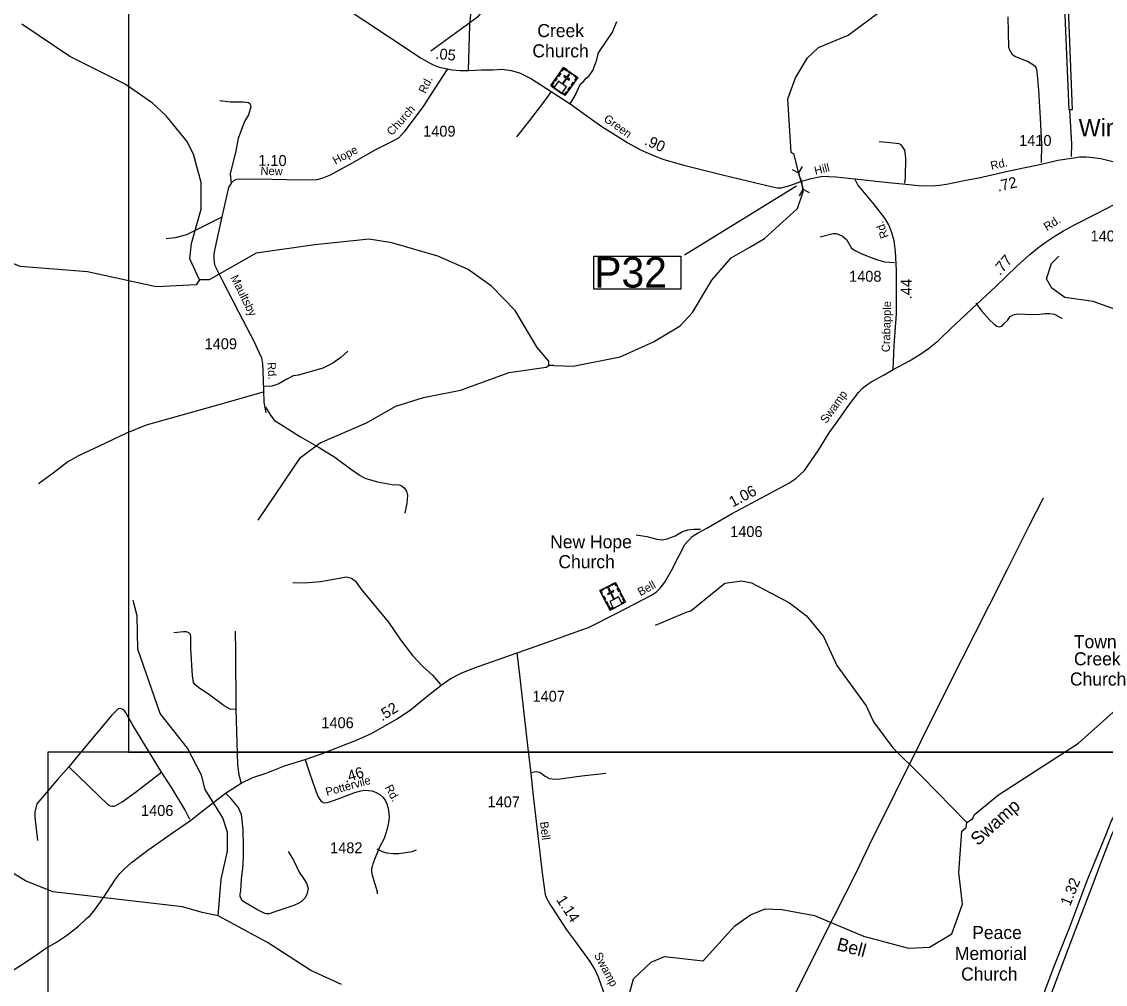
# Model space of a CAD drawing. Extents: x 2104537 to 2336408, y 34176 to 229611.
# Drawn here: x 2258767 to 2271195, y 136477 to 147522 of the extents above; entities that cross this region are included whole.
import ezdxf

# ---------------------------------------------------------------- set-up
doc = ezdxf.new("R2010")
doc.units = 0
for name, color, linetype in [('Exist Aviation Commercial or Municipal Perimeter Paved', 7, 'Continuous'), ('Exist Civil Demographics Community Label', 7, 'Continuous'), ('Exist Cultural Church Label', 7, 'Continuous'), ('Exist Cultural Church with Cemetary CELL', 7, 'Continuous'), ('Exist Cultural Church with Cemetery Label', 7, 'Continuous'), ('Exist Hydrographic Creek Single Shore', 7, 'Continuous'), ('Exist Hydrographic Misc Water Feature', 7, 'Continuous'), ('Exist Road Non-System Type 51', 7, 'Continuous'), ('Exist Road Primary US Divided Attributed', 7, 'Continuous'), ('Exist Road Primary US Mileage Hundredths English Label', 7, 'Continuous'), ('Exist Road Secondary Mileage Hundredths English Label', 7, 'Continuous'), ('Exist Road Secondary Structure Pipe CELL', 7, 'Continuous'), ('Exist Road Secondary Structure Pipe Number Label', 7, 'Continuous'), ('Exist Road Secondary Type 51 Attributed', 7, 'Continuous'), ('Exist Road Secondary Type 51 Label', 7, 'Continuous'), ('Exist Road Secondary Type 51 Number Label', 7, 'Continuous'), ('Map Preparation Inset Cut Line', 7, 'Continuous'), ('Old_Level_32', 7, 'Continuous')]:
    doc.layers.add(name, color=color, linetype=linetype)

msp = doc.modelspace()

# ---------------------------------------------------------------- linework, layer by layer
at = {"layer": 'Exist Aviation Commercial or Municipal Perimeter Paved'}
msp.add_lwpolyline([(2270787, 146510), (2270779, 146510), (2270666, 149230), (2270709, 149239), (2270816, 146510), (2270787, 146510)], dxfattribs=at)
at = {"layer": 'Exist Cultural Church with Cemetary CELL'}
for points in [[(2264982, 146996), (2265145, 146881), (2264998, 146673), (2264836, 146788)], [(2264871, 146763), (2264963, 146698), (2265015, 146772), (2264973, 146801), (2265020, 146868), (2265047, 146849), (2265054, 146858), (2265027, 146877), (2265051, 146911), (2265041, 146918), (2265017, 146884), (2264990, 146903), (2264984, 146894), (2265011, 146875), (2264964, 146808), (2264923, 146837)], [(2264915, 146900), (2264940, 146935), (2264949, 146928), (2264924, 146893)], [(2264957, 146960), (2264967, 146954), (2264985, 146980), (2265018, 146957), (2265025, 146966), (2264982, 146996)], [(2265043, 146953), (2265085, 146923), (2265079, 146914), (2265036, 146944)], [(2265120, 146845), (2265111, 146852), (2265129, 146878), (2265096, 146902), (2265103, 146911), (2265145, 146881)], [(2264863, 146768), (2264869, 146778), (2264851, 146791), (2264875, 146824), (2264866, 146830), (2264836, 146788)], [(2264876, 146845), (2264901, 146880), (2264910, 146874), (2264885, 146838)], [(2265031, 146738), (2265056, 146774), (2265065, 146767), (2265040, 146732)], [(2265069, 146792), (2265094, 146828), (2265103, 146821), (2265078, 146786)], [(2264971, 146692), (2264978, 146701), (2264996, 146689), (2265019, 146722), (2265028, 146715), (2264998, 146673)], [(2265398, 140994), (2265574, 141087), (2265693, 140862), (2265517, 140769)], [(2265464, 141029), (2265509, 141053), (2265515, 141043), (2265469, 141019)], [(2265595, 141049), (2265584, 141044), (2265569, 141072), (2265534, 141053), (2265528, 141063), (2265574, 141087)], [(2265418, 140956), (2265428, 140961), (2265413, 140990), (2265449, 141009), (2265444, 141019), (2265398, 140994)], [(2265453, 140890), (2265433, 140929), (2265443, 140934), (2265463, 140896)], [(2265555, 140789), (2265654, 140842), (2265612, 140922), (2265567, 140898), (2265529, 140970), (2265558, 140986), (2265553, 140995), (2265524, 140980), (2265504, 141017), (2265494, 141012), (2265514, 140974), (2265484, 140959), (2265490, 140949), (2265519, 140965), (2265557, 140893), (2265513, 140869)], [(2265619, 140979), (2265598, 141017), (2265608, 141023), (2265629, 140984)], [(2265649, 140921), (2265629, 140959), (2265639, 140964), (2265659, 140926)], [(2265484, 140831), (2265464, 140869), (2265474, 140875), (2265494, 140836)], [(2265546, 140785), (2265541, 140795), (2265521, 140785), (2265503, 140820), (2265493, 140815), (2265517, 140769)], [(2265664, 140847), (2265658, 140857), (2265678, 140867), (2265659, 140903), (2265669, 140908), (2265693, 140862)]]:
    msp.add_lwpolyline(points, close=True, dxfattribs=at)
at = {"layer": 'Exist Hydrographic Creek Single Shore'}
for points in [[(2264869, 143576), (2265091, 143571), (2265631, 143676), (2266013, 143849), (2266319, 144033), (2266459, 144185), (2266681, 144554), (2266903, 144812), (2267119, 144933), (2267285, 145035), (2267664, 145378), (2267729, 145571), (2267713, 145690), (2267686, 145745), (2267625, 145996), (2267592, 146019), (2267553, 146637), (2267642, 146878), (2267781, 147105), (2267905, 147224), (2268246, 147368), (2268601, 147630)], [(2269605, 138334), (2269671, 138376), (2269696, 138424), (2269969, 138652), (2270888, 139244), (2271359, 139665), (2271888, 140038), (2272160, 140315), (2272576, 140376), (2272742, 140461), (2273194, 141158), (2273384, 141335), (2273533, 141388)], [(2269514, 137760), (2269548, 138234), (2269597, 138275), (2269605, 138334)], [(2265261, 135847), (2265495, 136005), (2265654, 136063), (2265784, 136539), (2265986, 136730), (2266139, 136797), (2266582, 136746), (2266944, 137149), (2267126, 137274), (2267292, 137343), (2267484, 137336), (2267860, 137266), (2268420, 137029), (2268938, 136891), (2269179, 136903), (2269436, 137055), (2269558, 137397), (2269514, 137760)], [(2261020, 137264), (2260836, 137303), (2260610, 137367), (2259126, 137540), (2258812, 137666)], [(2262434, 136475), (2262082, 136636), (2261588, 136958), (2261020, 137264)]]:
    msp.add_lwpolyline(points, dxfattribs=at)
at = {"layer": 'Exist Hydrographic Misc Water Feature'}
for p, q in [((2264869, 143576), (2264814, 143577)), ((2261020, 137264), (2261057, 137685))]:
    msp.add_line(p, q, dxfattribs=at)
for points in [[(2263460, 147188), (2264007, 147584), (2264296, 147920), (2264544, 148155), (2264826, 148493)], [(2260808, 144560), (2260697, 144801), (2260713, 144975), (2260826, 145370), (2260824, 145675), (2260738, 146001), (2260661, 146150), (2260426, 146440), (2260266, 146588), (2259956, 146803), (2259321, 147121), (2258768, 147492)], [(2260808, 144560), (2260767, 144502), (2260309, 144481), (2259524, 144650), (2258749, 144711), (2258465, 144831), (2258347, 144939), (2258080, 145036), (2257753, 145275), (2256774, 145793)], [(2264814, 143577), (2264814, 143626), (2264679, 143783), (2264426, 144208), (2264157, 144488), (2263889, 144677), (2263538, 144832), (2263012, 144986), (2262753, 145027), (2262129, 144961), (2261455, 144865), (2260916, 144561), (2260808, 144560)], [(2273533, 141388), (2273532, 141612), (2273553, 141902), (2273536, 142001), (2273509, 142179), (2273459, 142242), (2273415, 142410), (2272685, 142995), (2272029, 143686), (2271567, 144060), (2271324, 144215), (2271057, 144312), (2270731, 144358), (2270580, 144466), (2270521, 144572), (2270578, 144748), (2270660, 144831)], [(2258812, 137666), (2258497, 137851), (2258235, 138298), (2258090, 138682), (2257590, 139692), (2257179, 140097), (2256943, 140364), (2256724, 140768), (2256689, 140861), (2256547, 141011), (2256120, 141239), (2255994, 141406), (2255858, 141654), (2255864, 141985), (2255995, 142298), (2255993, 142439), (2255951, 142597), (2255799, 142754), (2255557, 142910), (2255011, 143353), (2254602, 143519), (2254285, 143558), (2254094, 143548)], [(2261480, 141801), (2261966, 142520), (2262189, 142690), (2262721, 142919), (2263060, 143112), (2263376, 143208), (2263800, 143295), (2264357, 143497), (2264781, 143558), (2264814, 143577)], [(2266035, 140598), (2266400, 140751), (2266442, 140761), (2266830, 141081), (2267022, 141107), (2267138, 141085), (2267574, 140853), (2267767, 140705), (2267961, 140469), (2268114, 140134), (2268451, 139672), (2268536, 139490), (2268756, 139190), (2269092, 138863), (2269605, 138334)], [(2261057, 137685), (2261128, 138006), (2261126, 138223), (2261075, 138388), (2260872, 138713), (2260829, 138878), (2260668, 139186), (2260357, 139583), (2260101, 140322), (2260090, 140706), (2260046, 140881)]]:
    msp.add_lwpolyline(points, dxfattribs=at)
at = {"layer": 'Exist Road Non-System Type 51'}
for points in [[(2265057, 146579), (2265113, 146676), (2265177, 146809), (2265210, 146834), (2265242, 146873), (2265275, 146899), (2265318, 146962), (2265363, 147085), (2265380, 147155), (2265396, 147188), (2265543, 147400), (2265591, 147525)], [(2270464, 145906), (2270465, 146111), (2270453, 146413), (2270431, 146737), (2270413, 146949), (2270404, 146988), (2270394, 147003), (2270372, 147024), (2270301, 147063), (2270156, 147122), (2270129, 147141), (2270098, 147195), (2270090, 147227), (2270079, 147576)], [(2264838, 146722), (2264764, 146613), (2264575, 146368), (2264441, 146201)], [(2261038, 146617), (2261162, 146602), (2261308, 146600), (2261370, 146593), (2261384, 146584), (2261393, 146567), (2261397, 146545), (2261370, 146453), (2261323, 146378), (2261251, 146183), (2261223, 146041), (2261160, 145776), (2261171, 145669)], [(2270806, 145974), (2270809, 146120), (2270787, 146510)], [(2268895, 145669), (2268904, 145733), (2268906, 145961), (2268894, 146047), (2268882, 146071), (2268857, 146106), (2268829, 146120), (2268690, 146137), (2268602, 146144)], [(2261054, 145273), (2260656, 145077), (2260527, 145041), (2260423, 145030)], [(2267926, 145054), (2268075, 145091), (2268108, 145092), (2268140, 145080), (2268180, 145061), (2268227, 145021), (2268285, 144924), (2268326, 144896), (2268394, 144861), (2268479, 144826), (2268571, 144793), (2268662, 144768), (2268776, 144758)], [(2269711, 144291), (2269779, 144202), (2269866, 144101), (2269917, 144053), (2269951, 144028), (2269980, 144022), (2270007, 144030), (2270036, 144057), (2270072, 144095), (2270103, 144138), (2270139, 144160), (2270188, 144168), (2270363, 144163), (2270443, 144166), (2270503, 144172), (2270555, 144173), (2270613, 144164), (2270674, 144133), (2270698, 144117)], [(2262506, 143742), (2262429, 143668), (2262336, 143602), (2262222, 143545), (2261941, 143466), (2261879, 143457), (2261808, 143420), (2261715, 143367), (2261635, 143340), (2261549, 143335)], [(2261550, 143273), (2261083, 143140), (2260194, 142891), (2259971, 142799), (2259655, 142653), (2259418, 142540), (2259295, 142471), (2259129, 142341), (2258962, 142219)], [(2261564, 143097), (2261621, 143006), (2261663, 142949), (2261965, 142760), (2262179, 142635), (2262358, 142525), (2262540, 142391), (2262649, 142316), (2262701, 142285), (2262848, 142241), (2263016, 142213), (2263091, 142207), (2263120, 142200), (2263154, 142172), (2263181, 142136), (2263191, 142089), (2263184, 141999), (2263160, 141882)], [(2266749, 134601), (2266818, 134731), (2267112, 135324), (2267293, 135697), (2267403, 135910), (2267485, 136079), (2267686, 136463), (2267963, 137017), (2268334, 137747), (2268486, 138069), (2269388, 139888), (2269865, 140831), (2270074, 141240), (2270322, 141739), (2270487, 142058)], [(2265814, 141633), (2265938, 141614), (2266052, 141586), (2266113, 141576), (2266170, 141590), (2266260, 141624), (2266346, 141671), (2266407, 141690), (2266474, 141700), (2266545, 141700), (2266554, 141698)], [(2261877, 141087), (2262007, 141085), (2262193, 141099), (2262389, 141135), (2262489, 141151), (2262548, 141138), (2262595, 141102), (2262658, 141014), (2262975, 140634), (2263113, 140430), (2263249, 140251), (2263367, 140125), (2263478, 140026), (2263571, 139919)], [(2261224, 139630), (2261158, 139635), (2261090, 139674), (2260927, 139794), (2260796, 139883), (2260755, 139918), (2260737, 139940), (2260726, 140018), (2260706, 140332), (2260707, 140468), (2260702, 140490), (2260686, 140509), (2260657, 140521), (2260624, 140523), (2260512, 140511)], [(2261214, 140528), (2261219, 140298), (2261224, 139630)], [(2260369, 138912), (2260043, 139452), (2259957, 139601), (2259942, 139619), (2259921, 139634), (2259901, 139640), (2259876, 139638), (2259869, 139634), (2259797, 139561), (2259444, 139141), (2259310, 138973)], [(2261224, 139630), (2261242, 139000), (2261259, 138882), (2261284, 138785)], [(2259310, 138973), (2259182, 138832), (2258941, 138547), (2258918, 138451), (2258919, 138397), (2258950, 138129)], [(2259310, 138973), (2259761, 138535), (2259782, 138526), (2259804, 138521), (2259823, 138521), (2259841, 138526), (2259921, 138573), (2260070, 138680), (2260369, 138912)], [(2260697, 138368), (2260638, 138485), (2260483, 138745), (2260369, 138912)], [(2264601, 138909), (2264666, 138918), (2264711, 138911), (2264772, 138866), (2264820, 138840), (2264850, 138834), (2264911, 138831), (2265191, 138870), (2265467, 138901)], [(2261824, 138003), (2261885, 137900), (2261950, 137763), (2262000, 137693), (2262035, 137637), (2262047, 137604), (2262051, 137578), (2262046, 137542), (2262036, 137509), (2262014, 137467), (2261973, 137423), (2261939, 137403), (2261887, 137381), (2261648, 137300), (2261606, 137287), (2261574, 137285), (2261556, 137289), (2261466, 137336), (2261315, 137425), (2261296, 137440), (2261281, 137466), (2261274, 137489), (2261274, 137516), (2261280, 137546), (2261289, 137687), (2261302, 137807), (2261312, 137941), (2261313, 138063), (2261307, 138253), (2261287, 138425), (2261250, 138508), (2261175, 138601), (2261106, 138669)], [(2263290, 138016), (2263240, 137998), (2263098, 137974), (2263026, 137975), (2262956, 137984), (2262904, 137998), (2262843, 138027)]]:
    msp.add_lwpolyline(points, dxfattribs=at)
at = {"layer": 'Exist Road Primary US Divided Attributed'}
for points in [[(2273407, 140710), (2273318, 140622), (2273043, 140335), (2272862, 140145), (2272534, 139804), (2272092, 139343), (2271857, 139096), (2271659, 138887), (2271504, 138711), (2271408, 138586), (2271337, 138483), (2271267, 138361), (2271195, 138184), (2270984, 137664), (2270788, 137141), (2270606, 136683), (2270371, 136060), (2270127, 135418), (2270044, 135217), (2269980, 135111), (2269922, 135016), (2269816, 134867)], [(2269886, 134823), (2269948, 134908), (2270000, 134976), (2270058, 135067), (2270098, 135140), (2270176, 135318), (2270294, 135621), (2270475, 136095), (2270639, 136536), (2270860, 137120), (2271067, 137660), (2271126, 137817), (2271273, 138204), (2271378, 138409), (2271478, 138576), (2271556, 138673), (2271648, 138765), (2271773, 138891), (2272075, 139211), (2272236, 139377), (2272696, 139856), (2272987, 140160), (2273236, 140425)]]:
    msp.add_lwpolyline(points, dxfattribs=at)
at = {"layer": 'Exist Road Secondary Structure Pipe CELL'}
for p, q in [((2267602, 145826), (2267675, 145788)), ((2267718, 145859), (2267675, 145788)), ((2267675, 145788), (2267729, 145597)), ((2267686, 145525), (2267729, 145597)), ((2267803, 145558), (2267729, 145597))]:
    msp.add_line(p, q, dxfattribs=at)
at = {"layer": 'Exist Road Secondary Structure Pipe Number Label'}
msp.add_line((2267652, 145633), (2266367, 144842), dxfattribs=at)
msp.add_lwpolyline([(2265330, 144831), (2266326, 144831), (2266326, 144451), (2265330, 144451)], close=True, dxfattribs=at)
at = {"layer": 'Exist Road Secondary Type 51 Attributed'}
for points in [[(2263891, 146960), (2263908, 147487), (2263938, 147798), (2264019, 148336), (2264064, 148692), (2264121, 149133), (2264126, 149384), (2264148, 149703), (2264189, 150603), (2264182, 150667), (2264172, 150726), (2264149, 150777), (2264118, 150837), (2264074, 150915), (2263955, 151114), (2263846, 151314), (2263806, 151421), (2263764, 151535), (2263759, 151557)], [(2262433, 147709), (2262974, 147351), (2263348, 147102), (2263479, 147032), (2263557, 147001), (2263652, 146980)], [(2263652, 146980), (2263446, 146662), (2263380, 146560), (2263154, 146258), (2263091, 146189), (2263018, 146146), (2262825, 146050), (2262551, 145893), (2262304, 145760), (2262210, 145721), (2262152, 145706), (2261972, 145704), (2261636, 145709), (2261273, 145715), (2261226, 145709), (2261198, 145694), (2261168, 145668), (2261138, 145618), (2261063, 145284), (2260999, 144988), (2260971, 144857), (2260971, 144795), (2260980, 144733), (2261061, 144565), (2261254, 144194), (2261432, 143849), (2261488, 143731), (2261516, 143664), (2261531, 143597), (2261533, 143514), (2261541, 143286), (2261546, 143158), (2261569, 143035)], [(2263652, 146980), (2263701, 146970), (2263796, 146961), (2263891, 146960)], [(2263891, 146960), (2264041, 146968), (2264172, 146970), (2264272, 146975), (2264381, 146960), (2264478, 146935), (2264613, 146867), (2264838, 146722), (2265057, 146579), (2265276, 146421), (2265420, 146319), (2265513, 146261), (2265720, 146130), (2265865, 146050), (2266012, 145985), (2266130, 145939), (2266362, 145875), (2266806, 145765), (2267378, 145625), (2267437, 145616), (2267483, 145616), (2267578, 145642), (2267713, 145690), (2267820, 145723), (2267895, 145738), (2267957, 145748), (2268024, 145747), (2268104, 145743), (2268321, 145718)], [(2268321, 145718), (2268710, 145677), (2268907, 145658), (2269054, 145643), (2269200, 145637), (2269292, 145645), (2269375, 145657), (2269595, 145703), (2269746, 145731), (2270093, 145812), (2270478, 145889), (2270652, 145932), (2270833, 145960), (2270902, 145969), (2270974, 145970), (2271050, 145965), (2271142, 145952), (2271386, 145892)], [(2268763, 143530), (2268950, 143632), (2269067, 143704), (2269168, 143771), (2269280, 143863), (2269425, 144004), (2269535, 144103), (2269669, 144230), (2269940, 144483), (2270181, 144717), (2270329, 144850), (2270417, 144922), (2270516, 144996), (2270619, 145066), (2270716, 145123), (2270841, 145191), (2271088, 145316), (2271406, 145481), (2271616, 145590), (2271818, 145698), (2271919, 145750), (2272071, 145830)], [(2268763, 143530), (2268773, 143807), (2268801, 144168), (2268801, 144667), (2268789, 144884), (2268773, 145006), (2268746, 145097), (2268711, 145189), (2268667, 145268), (2268546, 145420), (2268358, 145648), (2268321, 145718)], [(2264451, 140282), (2264852, 140421), (2265021, 140483), (2265179, 140539), (2265266, 140570), (2265592, 140734), (2265991, 140941), (2266047, 140979), (2266091, 141023), (2266145, 141090), (2266218, 141224), (2266305, 141391), (2266371, 141523), (2266409, 141567), (2266458, 141614), (2266517, 141655), (2266624, 141712), (2266909, 141877), (2267308, 142089), (2267565, 142227), (2267646, 142280), (2267692, 142324), (2267746, 142372), (2267905, 142605), (2268029, 142803), (2268159, 142985), (2268255, 143120), (2268364, 143266), (2268411, 143315), (2268458, 143357), (2268516, 143392), (2268657, 143471), (2268763, 143530)], [(2262019, 139057), (2262206, 139123), (2262614, 139284), (2262780, 139356), (2263064, 139521), (2263222, 139621), (2263435, 139797), (2263575, 139906), (2263680, 139983), (2263806, 140046), (2263947, 140104), (2264451, 140282)], [(2265561, 136029), (2265491, 136253), (2265381, 136558), (2265342, 136650), (2265286, 136739), (2265123, 136966), (2265018, 137104), (2264857, 137350), (2264819, 137407), (2264790, 137462), (2264775, 137503), (2264740, 137756), (2264636, 138639), (2264609, 138897), (2264576, 139182), (2264480, 140028), (2264451, 140282)], [(2261570, 138899), (2261780, 138984), (2262019, 139057)], [(2262019, 139057), (2262058, 138937), (2262115, 138769), (2262146, 138685), (2262167, 138630), (2262186, 138597), (2262202, 138578), (2262225, 138563), (2262242, 138560), (2262269, 138562), (2262312, 138576), (2262426, 138617), (2262588, 138677), (2262655, 138698), (2262707, 138705), (2262744, 138703), (2262784, 138697), (2262825, 138682), (2262876, 138655), (2262908, 138623), (2262935, 138589), (2262955, 138549), (2262968, 138508), (2262978, 138450), (2262980, 138390), (2262973, 138333), (2262959, 138262), (2262924, 138149), (2262876, 138059), (2262821, 137928), (2262794, 137859), (2262785, 137829), (2262779, 137802), (2262779, 137768), (2262788, 137729), (2262812, 137640), (2262843, 137544), (2262844, 137515)], [(2258504, 136538), (2258820, 136736), (2258963, 136836), (2259040, 136887), (2259168, 136962), (2259283, 137039), (2259418, 137145), (2259500, 137222), (2259511, 137233), (2259551, 137268), (2259596, 137318), (2259673, 137425), (2259744, 137530), (2259836, 137672), (2259894, 137749), (2259938, 137795), (2260027, 137876), (2260216, 138017), (2260507, 138222), (2260703, 138356), (2260819, 138447), (2261106, 138669), (2261284, 138785), (2261420, 138850), (2261570, 138899)]]:
    msp.add_lwpolyline(points, dxfattribs=at)
at = {"layer": 'Map Preparation Inset Cut Line'}
for points in [[(2308594, 165449), (2259993, 165449), (2259993, 139141), (2308594, 139141)], [(2259069, 139141), (2259069, 100213), (2262949, 100213), (2262949, 95147), (2307383, 95147), (2307383, 139141)]]:
    msp.add_lwpolyline(points, close=True, dxfattribs=at)

# ---------------------------------------------------------------- texts
at = {"layer": 'Exist Civil Demographics Community Label'}
msp.add_text('Winnabow', height=200, rotation=0.0471, dxfattribs=at).set_placement((2270889, 146206))
at = {"layer": 'Exist Cultural Church Label'}
for s, p in [('Town', (2270834, 140334)), ('Creek', (2270835, 140137)), ('Church', (2270789, 139905))]:
    msp.add_text(s, height=150, dxfattribs=at).set_placement(p)
at = {"layer": 'Exist Cultural Church with Cemetery Label'}
for s, p in [('Creek', (2264681, 147344)), ('Church', (2264624, 147112)), ('New Hope', (2264828, 141480)), ('Church', (2264923, 141251)), ('Peace ', (2269668, 136997)), ('Memorial', (2269470, 136757)), ('Church', (2269541, 136521))]:
    msp.add_text(s, height=150, dxfattribs=at).set_placement(p)
at = {"layer": 'Exist Road Primary US Mileage Hundredths English Label'}
msp.add_text('1.32', height=125, rotation=67.9597, dxfattribs=at).set_placement((2270790, 137366))
at = {"layer": 'Exist Road Secondary Mileage Hundredths English Label'}
for s, rotation, p in [('.05', 354.4833, (2263508, 147095)), ('.90', 336.0884, (2265900, 146115)), ('1.10', 359.2698, (2261480, 145869)), ('.72', 13.0861, (2269966, 145571)), ('.77', 48.9452, (2269987, 144602)), ('.44', 90, (2268974, 144337)), ('1.06', 28.0437, (2266921, 141947)), ('.52', 32.0587, (2262900, 139493)), ('.46', 17.5326, (2262482, 138789)), ('1.14', 303.2313, (2264893, 137447))]:
    msp.add_text(s, height=125, rotation=rotation, dxfattribs=at).set_placement(p)
at = {"layer": 'Exist Road Secondary Structure Pipe Number Label'}
msp.add_text('P32', height=350, dxfattribs=at).set_placement((2265334, 144471))
at = {"layer": 'Exist Road Secondary Type 51 Label'}
for s, rotation, p in [('Rd.', 63.7736, (2263398, 146690)), ('Church', 48.2465, (2263014, 146207)), ('Green', 324.5411, (2265434, 146387)), ('Hope', 28.3644, (2262365, 145879)), ('Hill', 14.3628, (2267870, 145763)), ('Rd.', 12.5649, (2269889, 145821)), ('New ', 358.8514, (2261506, 145764)), ('Rd.', 32.0149, (2270525, 145118)), ('Rd.', 109.8999, (2268712, 145055)), ('Maultsby', 296.4151, (2261160, 144587)), ('Crabapple', 88.543, (2268723, 143729)), ('Rd.', 273.6995, (2261584, 143612)), ('Swamp', 54.4299, (2267995, 142904)), ('Bell', 28.7564, (2265863, 140929)), ('Pottervile', 15.6443, (2262268, 138636)), ('Rd.', 298.7954, (2262929, 138736)), ('Bell', 277.1404, (2264711, 138339)), ('Swamp', 298.131, (2265328, 136814))]:
    msp.add_text(s, height=95, rotation=rotation, dxfattribs=at).set_placement(p)
at = {"layer": 'Exist Road Secondary Type 51 Number Label'}
for s, p in [('1409', (2263371, 146202)), ('1410', (2270206, 146096)), ('1406', (2271025, 145000)), ('1408', (2268256, 144538)), ('1409', (2260865, 143764)), ('1406', (2266892, 141609)), ('1407', (2264625, 139720)), ('1406', (2262204, 139416)), ('1407', (2264109, 138508)), ('1406', (2260136, 138409)), ('1482', (2262304, 137981))]:
    msp.add_text(s, height=125, dxfattribs=at).set_placement(p)
at = {"layer": 'Old_Level_32'}
for s, rotation, p in [('Swamp', 41.7626, (2269732, 138060)), ('Bell', 345.0879, (2268105, 136873))]:
    msp.add_text(s, height=150, rotation=rotation, dxfattribs=at).set_placement(p)

doc.saveas('drawing.dxf')
